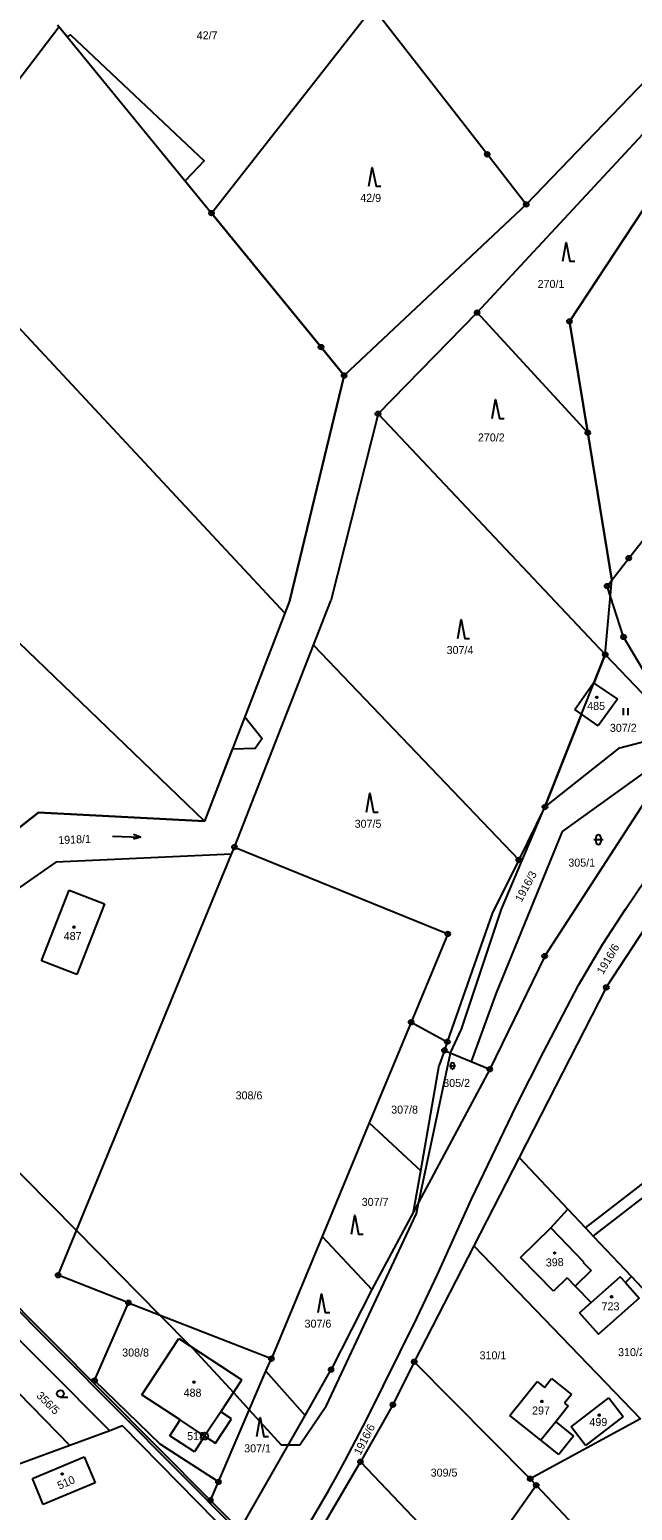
# Model space of a CAD drawing. Extents: x -445050 to -440454, y -1134563 to -1129741.
# Drawn here: x -442557.4 to -442429.3, y -1130870 to -1130555.4 of the extents above; entities that cross this region are included whole.
import ezdxf

# ---------------------------------------------------------------- set-up
doc = ezdxf.new("R2010")
doc.units = 0
for name, color, linetype in [('Vrstva 1', 7, 'Continuous'), ('Vrstva 16', 7, 'Continuous'), ('Vrstva 17', 7, 'Continuous'), ('Vrstva 18', 7, 'Continuous'), ('Vrstva 19', 7, 'Continuous'), ('Vrstva 24', 7, 'Continuous'), ('Vrstva 25', 7, 'Continuous'), ('Vrstva 3', 7, 'Continuous'), ('Vrstva 37', 7, 'Continuous'), ('Vrstva 4', 7, 'Continuous'), ('Vrstva 5', 7, 'Continuous'), ('Vrstva 52', 7, 'Continuous'), ('Vrstva 6', 7, 'Continuous')]:
    doc.layers.add(name, color=color, linetype=linetype)

msp = doc.modelspace()

# ---------------------------------------------------------------- linework, layer by layer
at = {"layer": 'Vrstva 1'}
for points in [[(-442623.66, -1130550.2), (-442503.17, -1130679.42)], [(-442518.74, -1130594.43), (-442484.48, -1130550.75)], [(-442460.16, -1130581.94), (-442484.48, -1130550.75)], [(-442413.65, -1130552.86), (-442451.86, -1130592.6)], [(-442551.46, -1130554.43), (-442518.74, -1130594.43)], [(-442462.33, -1130615.57), (-442409.55, -1130558.76)], [(-442451.86, -1130592.6), (-442460.16, -1130581.94)], [(-442425.08, -1130590.72), (-442442.7, -1130617.43)], [(-442495.48, -1130622.9), (-442518.74, -1130594.43)], [(-442451.86, -1130592.6), (-442490.57, -1130628.93)], [(-442483.37, -1130637.07), (-442462.33, -1130615.57)], [(-442462.33, -1130615.57), (-442438.82, -1130641.1)], [(-442442.7, -1130617.43), (-442438.82, -1130641.1)], [(-442490.57, -1130628.93), (-442495.48, -1130622.9)], [(-442502.12, -1130676.66), (-442490.57, -1130628.93)], [(-442483.37, -1130637.07), (-442493.41, -1130676.83)], [(-442483.37, -1130637.07), (-442435.09, -1130688.21)], [(-442438.82, -1130641.1), (-442433.7, -1130672.39)], [(-442430.09, -1130667.72), (-442425.05, -1130661.34)], [(-442433.7, -1130672.39), (-442430.09, -1130667.72)], [(-442434.7, -1130673.66), (-442433.7, -1130672.39)], [(-442431.18, -1130684.47), (-442434.7, -1130673.66)], [(-442502.12, -1130676.66), (-442503.17, -1130679.42)], [(-442497.08, -1130686.21), (-442493.41, -1130676.83)], [(-442503.17, -1130679.42), (-442520.25, -1130723.59)], [(-442513.88, -1130729.11), (-442497.08, -1130686.21)], [(-442497.08, -1130686.21), (-442453.47, -1130731.84)], [(-442423.92, -1130696.8), (-442431.18, -1130684.47)], [(-442435.09, -1130688.21), (-442437.48, -1130694.27)], [(-442435.09, -1130688.21), (-442419.21, -1130704.8)], [(-442441.55, -1130699.9), (-442437.57, -1130694.2)], [(-442437.57, -1130694.2), (-442437.48, -1130694.27)], [(-442437.48, -1130694.27), (-442432.48, -1130697.7)], [(-442432.48, -1130697.7), (-442436.59, -1130703.37)], [(-442440.11, -1130700.91), (-442447.89, -1130720.58)], [(-442440.11, -1130700.91), (-442441.55, -1130699.9)], [(-442436.59, -1130703.37), (-442440.11, -1130700.91)], [(-442419.21, -1130704.8), (-442432.26, -1130708.16)], [(-442432.26, -1130708.16), (-442447.89, -1130720.58)], [(-442447.96, -1130752.29), (-442421.72, -1130711.84)], [(-442427.1, -1130713.47), (-442444.26, -1130725.79)], [(-442447.89, -1130720.58), (-442453.47, -1130731.84)], [(-442580.36, -1130741.3), (-442555.52, -1130721.77)], [(-442555.52, -1130721.77), (-442520.25, -1130723.59)], [(-442444.26, -1130725.79), (-442458.34, -1130760.31)], [(-442434.86, -1130758.94), (-442413.57, -1130726.42)], [(-442514.5, -1130730.61), (-442513.88, -1130729.11)], [(-442513.88, -1130729.11), (-442468.55, -1130747.56)], [(-442551.85, -1130732.3), (-442577.91, -1130750.47)], [(-442514.5, -1130730.61), (-442551.85, -1130732.3)], [(-442551.34, -1130820.07), (-442514.5, -1130730.61)], [(-442525.14, -1130904.85), (-442524.03, -1130903.95), (-442523.2, -1130903.29), (-442519.22, -1130899.78), (-442513.86, -1130894.13), (-442508.01, -1130887.23), (-442503.01, -1130880.76), (-442498.78, -1130874.27), (-442493.87, -1130865.85), (-442492.16, -1130862.86), (-442490.45, -1130859.58), (-442485.75, -1130850.63), (-442475.1, -1130829.18), (-442470.74, -1130819.9), (-442463.48, -1130803.93), (-442454, -1130784.17), (-442448.18, -1130772.67), (-442440.76, -1130758.48), (-442435.68, -1130749.84), (-442430.79, -1130742.31), (-442424.62, -1130733.2)], [(-442453.47, -1130731.84), (-442459.12, -1130743.22)], [(-442554.85, -1130753.26), (-442549.02, -1130738.25)], [(-442549.02, -1130738.25), (-442541.51, -1130741.17)], [(-442541.51, -1130741.17), (-442547.35, -1130756.18)], [(-442459.12, -1130743.22), (-442468.64, -1130770.49)], [(-442468.55, -1130747.56), (-442476.35, -1130766.33)], [(-442447.96, -1130752.29), (-442459.62, -1130776.32)], [(-442547.35, -1130756.18), (-442554.85, -1130753.26)], [(-442458.34, -1130760.31), (-442463.56, -1130774.68)], [(-442434.86, -1130758.94), (-442453.4, -1130795.07)], [(-442476.35, -1130766.33), (-442485.23, -1130787.72)], [(-442476.35, -1130766.33), (-442468.64, -1130770.49)], [(-442468.64, -1130770.49), (-442469.27, -1130772.3)], [(-442469.27, -1130772.3), (-442470.36, -1130775.42)], [(-442469.27, -1130772.3), (-442463.56, -1130774.68)], [(-442459.62, -1130776.32), (-442475.82, -1130806.62)], [(-442474.3, -1130797.92), (-442470.36, -1130775.42)], [(-442463.56, -1130774.68), (-442459.62, -1130776.32)], [(-442439.27, -1130810.04), (-442393.64, -1130774.74)], [(-442485.23, -1130787.72), (-442495.25, -1130811.85)], [(-442453.4, -1130795.07), (-442463.03, -1130813.84)], [(-442453.4, -1130795.07), (-442443.02, -1130806.06)], [(-442436.36, -1130810.78), (-442415.55, -1130794.7)], [(-442475.82, -1130806.62), (-442474.3, -1130797.92)], [(-442446.65, -1130809.98), (-442443.02, -1130806.06)], [(-442443.02, -1130806.06), (-442439.27, -1130810.04)], [(-442475.82, -1130806.62), (-442484.65, -1130823.14)], [(-442576.12, -1130810.52), (-442518.96, -1130867.9)], [(-442495.25, -1130811.85), (-442506.03, -1130837.8)], [(-442453.12, -1130816.3), (-442446.65, -1130809.98)], [(-442439.27, -1130810.04), (-442437.64, -1130811.77)], [(-442437.64, -1130811.77), (-442436.36, -1130810.78)], [(-442437.64, -1130811.77), (-442429.51, -1130820.38)], [(-442463.03, -1130813.84), (-442475.66, -1130838.46)], [(-442463.03, -1130813.84), (-442427.57, -1130850.59)], [(-442446.1, -1130823.49), (-442453.12, -1130816.3)], [(-442536.41, -1130825.91), (-442551.34, -1130820.07)], [(-442443.17, -1130820.62), (-442446.1, -1130823.49)], [(-442443.17, -1130820.62), (-442441.46, -1130822.39)], [(-442429.51, -1130820.38), (-442416.39, -1130834.27)], [(-442484.65, -1130823.14), (-442493.34, -1130840.13)], [(-442567.43, -1130826.02), (-442540.38, -1130853.1)], [(-442543.59, -1130842.45), (-442536.41, -1130825.91)], [(-442536.41, -1130825.91), (-442506.03, -1130837.8)], [(-442533.54, -1130845.46), (-442525.66, -1130833.51)], [(-442525.66, -1130833.51), (-442512.33, -1130842.31)], [(-442517.27, -1130863.97), (-442507.19, -1130840.49)], [(-442507.19, -1130840.49), (-442506.03, -1130837.8)], [(-442498.87, -1130849.86), (-442493.34, -1130840.13)], [(-442475.66, -1130838.46), (-442480.2, -1130847.59)], [(-442451.02, -1130863.32), (-442475.66, -1130838.46)], [(-442529.67, -1130855.99), (-442543.59, -1130842.45)], [(-442516.79, -1130849.07), (-442512.33, -1130842.31)], [(-442455.36, -1130849.91), (-442449.54, -1130842.66)], [(-442449.54, -1130842.66), (-442447.98, -1130843.91)], [(-442447.98, -1130843.91), (-442446.48, -1130842.04)], [(-442446.48, -1130842.04), (-442442.26, -1130845.42)], [(-442559.73, -1130845.08), (-442548.86, -1130856.24)], [(-442525.41, -1130850.82), (-442533.54, -1130845.46)], [(-442442.26, -1130845.42), (-442443.77, -1130847.29)], [(-442442.35, -1130852.28), (-442434.35, -1130846.11)], [(-442434.35, -1130846.11), (-442431.3, -1130850.07)], [(-442514.5, -1130850.59), (-442516.79, -1130849.07)], [(-442512.72, -1130874.19), (-442498.87, -1130849.86)], [(-442480.2, -1130847.59), (-442487.11, -1130859.69)], [(-442448.75, -1130855.09), (-442455.36, -1130849.91)], [(-442442.99, -1130847.92), (-442445.62, -1130851.19)], [(-442443.77, -1130847.29), (-442442.99, -1130847.92)], [(-442431.3, -1130850.07), (-442439.3, -1130856.24)], [(-442540.38, -1130853.1), (-442548.86, -1130856.24)], [(-442537.62, -1130852.08), (-442540.38, -1130853.1)], [(-442513.89, -1130876.3), (-442537.62, -1130852.08)], [(-442527.62, -1130854.18), (-442525.41, -1130850.82)], [(-442517.91, -1130855.77), (-442514.5, -1130850.59)], [(-442427.57, -1130850.59), (-442451.02, -1130863.32)], [(-442445.62, -1130851.19), (-442441.8, -1130854.26)], [(-442439.3, -1130856.24), (-442442.35, -1130852.28)], [(-442548.86, -1130856.24), (-442562.74, -1130861.38)], [(-442517.27, -1130863.97), (-442529.67, -1130855.99)], [(-442522.38, -1130857.63), (-442527.62, -1130854.18)], [(-442520.21, -1130854.25), (-442522.38, -1130857.63)], [(-442520.21, -1130854.25), (-442517.91, -1130855.77)], [(-442444.93, -1130858.16), (-442448.75, -1130855.09)], [(-442441.8, -1130854.26), (-442444.93, -1130858.16)], [(-442556.79, -1130863.29), (-442545.78, -1130858.69)], [(-442545.78, -1130858.69), (-442543.47, -1130864.2)], [(-442501.24, -1130883.93), (-442487.11, -1130859.69)], [(-442487.11, -1130859.69), (-442463.68, -1130884.37)], [(-442554.48, -1130868.82), (-442556.79, -1130863.29)], [(-442543.47, -1130864.2), (-442554.48, -1130868.82)], [(-442518.96, -1130867.9), (-442517.27, -1130863.97)], [(-442463.68, -1130884.37), (-442449.74, -1130864.68)], [(-442451.02, -1130863.32), (-442449.74, -1130864.68)], [(-442449.74, -1130864.68), (-442433.73, -1130881.68)], [(-442518.96, -1130867.9), (-442512.72, -1130874.19)]]:
    msp.add_lwpolyline(points, dxfattribs=at)
at = {"layer": 'Vrstva 24'}
for centre, radius in [((-442460.16, -1130581.94), 0.5), ((-442460.16, -1130581.94), 0.1), ((-442451.86, -1130592.6), 0.5), ((-442518.74, -1130594.43), 0.5), ((-442518.74, -1130594.43), 0.1), ((-442451.86, -1130592.6), 0.1), ((-442462.33, -1130615.57), 0.5), ((-442462.33, -1130615.57), 0.1), ((-442442.7, -1130617.43), 0.5), ((-442442.7, -1130617.43), 0.1), ((-442495.48, -1130622.9), 0.5), ((-442495.48, -1130622.9), 0.1), ((-442490.57, -1130628.93), 0.5), ((-442490.57, -1130628.93), 0.1), ((-442483.37, -1130637.07), 0.5), ((-442483.37, -1130637.07), 0.1), ((-442438.82, -1130641.1), 0.5), ((-442438.82, -1130641.1), 0.1), ((-442430.09, -1130667.72), 0.5), ((-442430.09, -1130667.72), 0.1), ((-442434.7, -1130673.66), 0.5), ((-442434.7, -1130673.66), 0.1), ((-442431.18, -1130684.47), 0.5), ((-442431.18, -1130684.47), 0.1), ((-442435.09, -1130688.21), 0.5), ((-442435.09, -1130688.21), 0.1), ((-442447.89, -1130720.58), 0.5), ((-442447.89, -1130720.58), 0.1), ((-442513.88, -1130729.11), 0.5), ((-442513.88, -1130729.11), 0.1), ((-442453.47, -1130731.84), 0.5), ((-442453.47, -1130731.84), 0.1), ((-442468.55, -1130747.56), 0.5), ((-442468.55, -1130747.56), 0.1), ((-442447.96, -1130752.29), 0.5), ((-442447.96, -1130752.29), 0.1), ((-442434.86, -1130758.94), 0.5), ((-442434.86, -1130758.94), 0.1), ((-442476.35, -1130766.33), 0.5), ((-442476.35, -1130766.33), 0.1), ((-442468.64, -1130770.49), 0.5), ((-442468.64, -1130770.49), 0.1), ((-442469.27, -1130772.3), 0.5), ((-442469.27, -1130772.3), 0.1), ((-442459.62, -1130776.32), 0.5), ((-442459.62, -1130776.32), 0.1), ((-442551.34, -1130820.07), 0.5), ((-442551.34, -1130820.07), 0.1), ((-442536.41, -1130825.91), 0.5), ((-442536.41, -1130825.91), 0.1), ((-442506.03, -1130837.8), 0.5), ((-442506.03, -1130837.8), 0.1), ((-442493.34, -1130840.13), 0.5), ((-442493.34, -1130840.13), 0.1), ((-442475.66, -1130838.46), 0.5), ((-442475.66, -1130838.46), 0.1), ((-442543.59, -1130842.45), 0.5), ((-442543.59, -1130842.45), 0.1), ((-442480.2, -1130847.59), 0.5), ((-442480.2, -1130847.59), 0.1), ((-442520.22, -1130854.26), 0.75), ((-442520.22, -1130854.26), 0.1), ((-442487.11, -1130859.69), 0.5), ((-442487.11, -1130859.69), 0.1), ((-442517.27, -1130863.97), 0.5), ((-442517.27, -1130863.97), 0.1), ((-442451.02, -1130863.32), 0.5), ((-442451.02, -1130863.32), 0.1), ((-442449.74, -1130864.68), 0.5), ((-442449.74, -1130864.68), 0.1), ((-442518.96, -1130867.9), 0.5), ((-442518.96, -1130867.9), 0.1)]:
    msp.add_circle(centre, radius, dxfattribs=at)
at = {"layer": 'Vrstva 25'}
for p, q in [((-442431.19, -1130701.11), (-442431.19, -1130699.61)), ((-442430.19, -1130701.11), (-442430.19, -1130699.61)), ((-442437.03, -1130728.04), (-442437.03, -1130727.04)), ((-442436.03, -1130727.04), (-442436.03, -1130728.04)), ((-442437.53, -1130727.54), (-442435.53, -1130727.54)), ((-442468.21, -1130775.59), (-442466.87, -1130775.59)), ((-442467.88, -1130775.93), (-442467.88, -1130775.26)), ((-442467.21, -1130775.26), (-442467.21, -1130775.93)), ((-442550.85, -1130845.99), (-442549.25, -1130845.99))]:
    msp.add_line(p, q, dxfattribs=at)
for points in [[(-442485.29, -1130588.72), (-442484.59, -1130584.72), (-442483.79, -1130588.72), (-442482.79, -1130588.72)], [(-442444.08, -1130604.64), (-442443.38, -1130600.64), (-442442.58, -1130604.64), (-442441.58, -1130604.64)], [(-442459.09, -1130638.03), (-442458.39, -1130634.03), (-442457.59, -1130638.03), (-442456.59, -1130638.03)], [(-442466.43, -1130684.8), (-442465.73, -1130680.8), (-442464.93, -1130684.8), (-442463.93, -1130684.8)], [(-442485.82, -1130721.68), (-442485.12, -1130717.68), (-442484.32, -1130721.68), (-442483.32, -1130721.68)], [(-442539.81, -1130726.77), (-442533.81, -1130726.99), (-442535.29, -1130726.43)], [(-442533.81, -1130726.99), (-442535.33, -1130727.43)], [(-442489, -1130811.35), (-442488.3, -1130807.35), (-442487.5, -1130811.35), (-442486.5, -1130811.35)], [(-442496.07, -1130828), (-442495.37, -1130824), (-442494.57, -1130828), (-442493.57, -1130828)], [(-442509.1, -1130854.33), (-442508.4, -1130850.33), (-442507.6, -1130854.33), (-442506.6, -1130854.33)]]:
    msp.add_lwpolyline(points, dxfattribs=at)
for centre, radius in [((-442436.88, -1130697.32), 0.175), ((-442547.97, -1130746.12), 0.175), ((-442445.85, -1130815.37), 0.175), ((-442433.75, -1130824.66), 0.175), ((-442522.45, -1130842.78), 0.175), ((-442550.85, -1130845.24), 0.75), ((-442448.56, -1130846.9), 0.175), ((-442436.38, -1130849.8), 0.175), ((-442550.46, -1130862.32), 0.175)]:
    msp.add_circle(centre, radius, dxfattribs=at)
for centre, radius, start, end in [((-442436.53, -1130727.04), 0.5, 0, 180), ((-442436.53, -1130728.04), 0.5, 180, 0), ((-442467.54, -1130775.26), 0.335, 0, 180), ((-442467.54, -1130775.93), 0.335, 180, 0)]:
    msp.add_arc(centre, radius, start, end, dxfattribs=at)
at = {"layer": 'Vrstva 3'}
for points in [[(-442441.55, -1130699.9), (-442437.57, -1130694.2)], [(-442437.57, -1130694.2), (-442437.48, -1130694.27)], [(-442437.48, -1130694.27), (-442432.48, -1130697.7)], [(-442432.48, -1130697.7), (-442436.59, -1130703.37)], [(-442440.11, -1130700.91), (-442441.55, -1130699.9)], [(-442436.59, -1130703.37), (-442440.11, -1130700.91)], [(-442554.85, -1130753.26), (-442549.02, -1130738.25)], [(-442549.02, -1130738.25), (-442541.51, -1130741.17)], [(-442541.51, -1130741.17), (-442547.35, -1130756.18)], [(-442547.35, -1130756.18), (-442554.85, -1130753.26)], [(-442453.12, -1130816.3), (-442446.65, -1130809.98)], [(-442446.65, -1130809.98), (-442439.7, -1130817.24)], [(-442446.1, -1130823.49), (-442453.12, -1130816.3)], [(-442439.7, -1130817.24), (-442439.8, -1130817.35)], [(-442439.8, -1130817.35), (-442438.09, -1130819.1)], [(-442443.17, -1130820.62), (-442446.1, -1130823.49)], [(-442443.17, -1130820.62), (-442441.46, -1130822.39)], [(-442438.09, -1130819.1), (-442441.46, -1130822.39)], [(-442430.8, -1130821.65), (-442427.85, -1130824.98), (-442436.54, -1130832.63), (-442440.57, -1130828.07)], [(-442438.05, -1130825.85), (-442431.89, -1130820.42), (-442430.8, -1130821.65)], [(-442440.57, -1130828.07), (-442438.05, -1130825.85)], [(-442533.54, -1130845.46), (-442525.66, -1130833.51)], [(-442525.66, -1130833.51), (-442512.33, -1130842.31)], [(-442516.79, -1130849.07), (-442512.33, -1130842.31)], [(-442455.36, -1130849.91), (-442449.54, -1130842.66)], [(-442449.54, -1130842.66), (-442447.98, -1130843.91)], [(-442447.98, -1130843.91), (-442446.48, -1130842.04)], [(-442446.48, -1130842.04), (-442442.26, -1130845.42)], [(-442525.41, -1130850.82), (-442533.54, -1130845.46)], [(-442442.26, -1130845.42), (-442443.77, -1130847.29)], [(-442442.35, -1130852.28), (-442434.35, -1130846.11)], [(-442434.35, -1130846.11), (-442431.3, -1130850.07)], [(-442516.79, -1130849.07), (-442520.21, -1130854.25)], [(-442448.75, -1130855.09), (-442455.36, -1130849.91)], [(-442442.99, -1130847.92), (-442445.62, -1130851.19)], [(-442443.77, -1130847.29), (-442442.99, -1130847.92)], [(-442431.3, -1130850.07), (-442439.3, -1130856.24)], [(-442520.21, -1130854.25), (-442525.41, -1130850.82)], [(-442445.62, -1130851.19), (-442448.75, -1130855.09)], [(-442439.3, -1130856.24), (-442442.35, -1130852.28)], [(-442556.79, -1130863.29), (-442545.78, -1130858.69)], [(-442545.78, -1130858.69), (-442543.47, -1130864.2)], [(-442554.48, -1130868.82), (-442556.79, -1130863.29)], [(-442543.47, -1130864.2), (-442554.48, -1130868.82)]]:
    msp.add_lwpolyline(points, dxfattribs=at)
at = {"layer": 'Vrstva 37'}
for centre in [(-442436.88, -1130697.32), (-442547.97, -1130746.12), (-442445.85, -1130815.37), (-442433.75, -1130824.66), (-442522.45, -1130842.78), (-442448.56, -1130846.9), (-442436.38, -1130849.8), (-442550.46, -1130862.32)]:
    msp.add_circle(centre, 0.175, dxfattribs=at)
at = {"layer": 'Vrstva 4'}
for points in [[(-442446.65, -1130809.98), (-442439.7, -1130817.24)], [(-442439.7, -1130817.24), (-442439.8, -1130817.35)], [(-442439.8, -1130817.35), (-442438.09, -1130819.1)], [(-442438.09, -1130819.1), (-442441.46, -1130822.39)], [(-442516.79, -1130849.07), (-442520.21, -1130854.25)], [(-442520.21, -1130854.25), (-442525.41, -1130850.82)], [(-442445.62, -1130851.19), (-442448.75, -1130855.09)]]:
    msp.add_lwpolyline(points, dxfattribs=at)
at = {"layer": 'Vrstva 5'}
for points in [[(-442672.12, -1130713.86), (-442551.14, -1130554.82)], [(-442513.34, -1130874.27), (-442576.47, -1130810.87)]]:
    msp.add_lwpolyline(points, dxfattribs=at)
at = {"layer": 'Vrstva 52'}
for points in [[(-442551.46, -1130554.43), (-442549.35, -1130557), (-442548.67, -1130556.55), (-442520.3, -1130583.3), (-442524.35, -1130587.57), (-442518.74, -1130594.43), (-442495.48, -1130622.9), (-442490.57, -1130628.93), (-442502.12, -1130676.66), (-442503.17, -1130679.42), (-442511.68, -1130701.43), (-442507.95, -1130706.02), (-442509.44, -1130708.14), (-442514.35, -1130708.33), (-442520.25, -1130723.59), (-442555.52, -1130721.77), (-442575.4, -1130737.4), (-442587.88, -1130767.45), (-442587.51, -1130770.05)], [(-442433.7, -1130672.39), (-442438.82, -1130641.1), (-442442.7, -1130617.43), (-442425.08, -1130590.72)], [(-442587.51, -1130770.05), (-442586.61, -1130770.97), (-442547.44, -1130810.59), (-442529.69, -1130828.54), (-442523.11, -1130835.19), (-442522.62, -1130835.69), (-442514.1, -1130844.99), (-442510.71, -1130848.68), (-442503.91, -1130856.1), (-442502.42, -1130856.1), (-442500, -1130856.11), (-442494.33, -1130847.75), (-442475.2, -1130806.93), (-442474.67, -1130804.47), (-442467.97, -1130772.92), (-442467.94, -1130772.85), (-442465.63, -1130767.81), (-442457.12, -1130742.3), (-442447.89, -1130720.58), (-442435.09, -1130688.21), (-442433.7, -1130672.39)]]:
    msp.add_lwpolyline(points, dxfattribs=at)
at = {"layer": 'Vrstva 6'}
for points in [[(-442520.25, -1130723.59), (-442735.95, -1130516.07)], [(-442485.23, -1130787.72), (-442474.3, -1130797.92)], [(-442495.25, -1130811.85), (-442484.65, -1130823.14)], [(-442430.8, -1130821.65), (-442427.85, -1130824.98), (-442436.54, -1130832.63), (-442440.57, -1130828.07)], [(-442438.05, -1130825.85), (-442431.89, -1130820.42), (-442430.8, -1130821.65)], [(-442430.8, -1130821.65), (-442429.51, -1130820.38)], [(-442441.46, -1130822.39), (-442438.05, -1130825.85)], [(-442440.57, -1130828.07), (-442438.05, -1130825.85)], [(-442507.19, -1130840.49), (-442498.87, -1130849.86)]]:
    msp.add_lwpolyline(points, dxfattribs=at)

# ---------------------------------------------------------------- texts
at = {"layer": 'Vrstva 16'}
for s, rotation, p in [('1918/1', 2.3905, (-442551.27, -1130728.49)), ('1916/6', 59.258, (-442435.55, -1130756.31)), ('1916/6', 62.7197, (-442487.11, -1130858.42))]:
    msp.add_text(s, height=1.7, rotation=rotation, dxfattribs=at).set_placement(p)
at = {"layer": 'Vrstva 17'}
msp.add_text('518', height=1.7, dxfattribs=at).set_placement((-442523.92, -1130855.11))
at = {"layer": 'Vrstva 18'}
for s, p in [('42/7', (-442521.89, -1130557.51)), ('42/9', (-442487.14, -1130592.04)), ('270/1', (-442449.46, -1130610.33)), ('270/2', (-442462.15, -1130642.94)), ('307/4', (-442468.79, -1130688.11)), ('307/2', (-442434.11, -1130704.63)), ('307/5', (-442488.33, -1130725.01)), ('305/1', (-442442.93, -1130733.27)), ('305/2', (-442469.51, -1130780.08)), ('308/6', (-442513.62, -1130782.72)), ('307/8', (-442480.57, -1130785.74)), ('307/7', (-442486.83, -1130805.35)), ('307/6', (-442498.97, -1130831.21)), ('308/8', (-442537.72, -1130837.35)), ('310/1', (-442461.79, -1130837.94)), ('310/2', (-442432.36, -1130837.27)), ('307/1', (-442511.8, -1130857.71)), ('309/5', (-442472.18, -1130862.86))]:
    msp.add_text(s, height=1.7, dxfattribs=at).set_placement(p)
for s, rotation, p in [('1916/3', 61.4862, (-442452.88, -1130740.92)), ('356/5', 315.4383, (-442556.07, -1130845.83))]:
    msp.add_text(s, height=1.7, rotation=rotation, dxfattribs=at).set_placement(p)
at = {"layer": 'Vrstva 19'}
for s, p in [('485', (-442438.92, -1130699.98)), ('487', (-442550.15, -1130748.88)), ('723', (-442435.87, -1130827.53)), ('488', (-442524.67, -1130845.89)), ('297', (-442450.64, -1130849.67)), ('499', (-442438.46, -1130852.11))]:
    msp.add_text(s, height=1.7, dxfattribs=at).set_placement(p)
for s, rotation, p in [('398', 2.0007, (-442447.69, -1130818.24)), ('510', 23.6241, (-442551.04, -1130865.65))]:
    msp.add_text(s, height=1.7, rotation=rotation, dxfattribs=at).set_placement(p)

doc.saveas('drawing.dxf')
